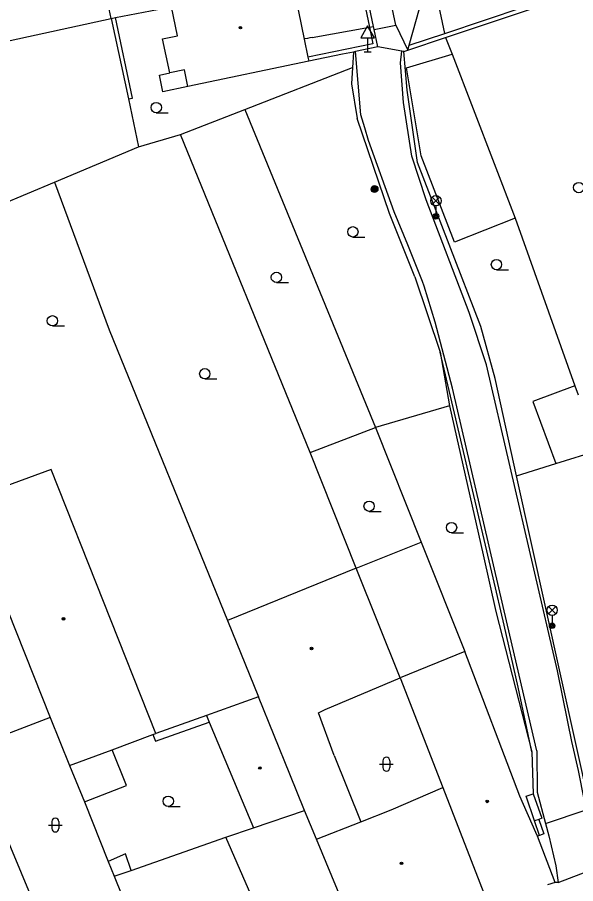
# Model space of a CAD drawing. Extents: x -596229 to -595156, y -1161237 to -1159376.
# Drawn here: x -595832.9 to -595792.4, y -1161116.9 to -1161054.1 of the extents above; entities that cross this region are included whole.
import ezdxf

# ---------------------------------------------------------------- set-up
doc = ezdxf.new("R2010")
doc.units = 0
for name, color, linetype in [('DOP - kresba z DSPS bez souradnic', 7, 'Continuous'), ('DOP - rozhrani ploch obecne', 7, 'Continuous'), ('Level 25', 7, 'Continuous'), ('Level 33', 7, 'Continuous'), ('Level 34', 7, 'Continuous'), ('Level 36', 7, 'Continuous'), ('Level 39', 7, 'Continuous'), ('silnoproud - povrch.  znaky a  RIS  skut. velikost', 7, 'Continuous'), ('Specificka linie pasportu komunikaci', 7, 'Continuous'), ('TM - budovy zdene_ betonove - VP', 7, 'Continuous'), ('TM - chodniky - VP', 7, 'Continuous'), ('TM - komunikace - VP', 7, 'Continuous'), ('TM - letecke snimky - pomocna linie', 7, 'Continuous'), ('TM - plot drateny_ kovovy - VP', 7, 'Continuous'), ('TM - podezdivka plotu - VP', 7, 'Continuous'), ('TM - pomocna konstrukcni linie', 7, 'Continuous'), ('TM - rozhrani mezi zpev. plochami mezi sebou - VP', 7, 'Continuous'), ('TM - rozhrani ploch obecne - VP', 7, 'Continuous')]:
    doc.layers.add(name, color=color, linetype=linetype)

msp = doc.modelspace()

# ---------------------------------------------------------------- linework, layer by layer
at = {"layer": 'DOP - kresba z DSPS bez souradnic'}
for points in [[(-595824.56, -1161059.96), (-595825.8, -1161054.12)], [(-595824.85, -1161060.02), (-595824.56, -1161059.96)], [(-595822.89, -1161106.59), (-595818.98, -1161105.22)], [(-595823.08, -1161106.12), (-595822.89, -1161106.59)], [(-595825, -1161109.81), (-595826.03, -1161107.22)], [(-595828.05, -1161111), (-595825, -1161109.81)], [(-595825.07, -1161114.78), (-595826.31, -1161115.32)], [(-595824.64, -1161115.98), (-595825.07, -1161114.78)]]:
    msp.add_lwpolyline(points, dxfattribs=at)
at = {"layer": 'DOP - rozhrani ploch obecne'}
for points in [[(-595826.1, -1161054.18), (-595827.18, -1161049.08)], [(-595825.8, -1161054.12), (-595821.72, -1161053.34)], [(-595846.78, -1161058.68), (-595826.1, -1161054.18)], [(-595826.1, -1161054.18), (-595825.8, -1161054.12)], [(-595826.1, -1161054.18), (-595824.85, -1161060.02)], [(-595801.84, -1161055.57), (-595801.36, -1161056.77)], [(-595816.4, -1161060.79), (-595808.59, -1161057.75)], [(-595824.85, -1161060.02), (-595824.11, -1161063.5)], [(-595821.07, -1161062.61), (-595816.4, -1161060.79)], [(-595816.4, -1161060.79), (-595806.93, -1161083.84)], [(-595824.11, -1161063.5), (-595821.07, -1161062.61)], [(-595811.67, -1161085.67), (-595821.07, -1161062.61)], [(-595830.21, -1161066.06), (-595824.11, -1161063.5)], [(-595843.96, -1161071.81), (-595830.21, -1161066.06)], [(-595830.21, -1161066.06), (-595826.25, -1161076.77)], [(-595796.78, -1161068.67), (-595792.44, -1161080.82)], [(-595826.25, -1161076.77), (-595817.67, -1161097.84)], [(-595792.44, -1161080.82), (-595792.2, -1161081.48)], [(-595801.55, -1161082.27), (-595806.93, -1161083.84)], [(-595811.67, -1161085.67), (-595806.93, -1161083.84)], [(-595806.93, -1161083.84), (-595803.6, -1161092.17)], [(-595808.31, -1161094.06), (-595811.67, -1161085.67)], [(-595803.6, -1161092.17), (-595800.43, -1161100.09)], [(-595819.18, -1161104.73), (-595822.87, -1161106.04)], [(-595829.12, -1161108.36), (-595828.05, -1161111)], [(-595828.05, -1161111), (-595826.31, -1161115.32)], [(-595826.31, -1161115.32), (-595825.88, -1161116.4)]]:
    msp.add_lwpolyline(points, dxfattribs=at)
at = {"layer": 'Level 25'}
for radius in [0.25, 0.2, 0.15, 0.1, 0.05]:
    msp.add_circle((-595806.99, -1161066.56), radius, dxfattribs=at)
at = {"layer": 'Level 33'}
for p, q in [((-595802.795, -1161067.67), (-595802.265, -1161067.14)), ((-595802.795, -1161067.14), (-595802.265, -1161067.67)), ((-595802.53, -1161067.78), (-595802.53, -1161068.53)), ((-595794.365, -1161097.37), (-595793.835, -1161096.84)), ((-595794.365, -1161096.84), (-595793.835, -1161097.37)), ((-595794.1, -1161097.48), (-595794.1, -1161098.23))]:
    msp.add_line(p, q, dxfattribs=at)
for centre, radius in [((-595802.53, -1161067.405), 0.375), ((-595802.53, -1161068.53), 0.2), ((-595802.53, -1161068.53), 0.145), ((-595802.53, -1161068.53), 0.0876), ((-595794.1, -1161097.105), 0.375), ((-595794.1, -1161098.23), 0.2), ((-595794.1, -1161098.23), 0.145), ((-595794.1, -1161098.23), 0.0876)]:
    msp.add_circle(centre, radius, dxfattribs=at)
at = {"layer": 'Level 34'}
for p, q in [((-595807.49, -1161055.582), (-595807.49, -1161056.6)), ((-595807.74, -1161056.6), (-595807.24, -1161056.6))]:
    msp.add_line(p, q, dxfattribs=at)
msp.add_lwpolyline([(-595807.99, -1161055.582), (-595806.99, -1161055.582), (-595807.49, -1161054.716)], close=True, dxfattribs=at)
at = {"layer": 'Level 36'}
for p, q in [((-595822.83, -1161061.025), (-595821.955, -1161061.025)), ((-595808.56, -1161070.035), (-595807.685, -1161070.035)), ((-595798.14, -1161072.415), (-595797.265, -1161072.415)), ((-595814.11, -1161073.335), (-595813.235, -1161073.335)), ((-595830.37, -1161076.485), (-595829.495, -1161076.485)), ((-595819.31, -1161080.325), (-595818.435, -1161080.325)), ((-595807.38, -1161089.935), (-595806.505, -1161089.935)), ((-595801.4, -1161091.485), (-595800.525, -1161091.485)), ((-595806.626, -1161108.266), (-595805.626, -1161108.266)), ((-595806.376, -1161108.016), (-595806.376, -1161108.516)), ((-595805.876, -1161108.016), (-595805.876, -1161108.516)), ((-595821.96, -1161111.335), (-595821.085, -1161111.335)), ((-595830.656, -1161112.686), (-595829.656, -1161112.686)), ((-595830.406, -1161112.436), (-595830.406, -1161112.936)), ((-595829.906, -1161112.436), (-595829.906, -1161112.936))]:
    msp.add_line(p, q, dxfattribs=at)
for centre in [(-595822.83, -1161060.65), (-595792.17, -1161066.45), (-595808.56, -1161069.66), (-595798.14, -1161072.04), (-595814.11, -1161072.96), (-595830.37, -1161076.11), (-595819.31, -1161079.95), (-595807.38, -1161089.56), (-595801.4, -1161091.11), (-595821.96, -1161110.96)]:
    msp.add_circle(centre, 0.375, dxfattribs=at)
for centre, start, end in [((-595806.126, -1161108.016), 0, 180), ((-595806.126, -1161108.516), 180, 0), ((-595830.156, -1161112.436), 0, 180), ((-595830.156, -1161112.936), 180, 0)]:
    msp.add_arc(centre, 0.25, start, end, dxfattribs=at)
at = {"layer": 'Level 39'}
for centre, radius in [((-595816.72, -1161054.85), 0.09), ((-595816.72, -1161054.85), 0.0398), ((-595829.56, -1161097.73), 0.09), ((-595829.56, -1161097.73), 0.0398), ((-595811.56, -1161099.88), 0.09), ((-595811.56, -1161099.88), 0.0398), ((-595815.31, -1161108.54), 0.09), ((-595815.31, -1161108.54), 0.0398), ((-595798.81, -1161110.97), 0.09), ((-595798.81, -1161110.97), 0.0398), ((-595805.03, -1161115.46), 0.09), ((-595805.03, -1161115.46), 0.0398)]:
    msp.add_circle(centre, radius, dxfattribs=at)
at = {"layer": 'silnoproud - povrch.  znaky a  RIS  skut. velikost'}
for points in [[(-595795.99, -1161110.6), (-595795.47, -1161110.42)], [(-595795.37, -1161112.37), (-595795.99, -1161110.6)], [(-595795.47, -1161110.42), (-595794.85, -1161112.19), (-595795.07, -1161112.27)], [(-595795.07, -1161112.27), (-595795.37, -1161112.37)], [(-595795.02, -1161113.45), (-595795.37, -1161112.37)], [(-595795.07, -1161112.27), (-595794.7, -1161113.32)], [(-595794.7, -1161113.32), (-595795.02, -1161113.45)]]:
    msp.add_lwpolyline(points, dxfattribs=at)
at = {"layer": 'Specificka linie pasportu komunikaci'}
for points in [[(-595801.89, -1161055.28), (-595803.28, -1161048.66)], [(-595801.89, -1161055.28), (-595796.13, -1161053.35)], [(-595811.51, -1161055.56), (-595807.35, -1161054.82)], [(-595807.35, -1161054.82), (-595807.06, -1161054.77)], [(-595811.51, -1161055.56), (-595811.68, -1161055.6), (-595811.85, -1161055.63), (-595812.04, -1161055.67), (-595812.091, -1161055.681)], [(-595804.48, -1161056.11), (-595801.89, -1161055.28)], [(-595795.21, -1161107.29), (-595797.33, -1161098.18), (-595801.32, -1161081), (-595802.58, -1161076.2), (-595803.39, -1161073.61), (-595803.5, -1161073.26), (-595804.58, -1161070.6), (-595805.56, -1161068.2), (-595807.43, -1161063.04), (-595807.7, -1161062.11), (-595807.98, -1161061.17), (-595808.37, -1161056.59)], [(-595793.72, -1161101.51), (-595798.87, -1161079.3), (-595800.13, -1161075.5), (-595803.23, -1161067.34), (-595804.28, -1161064.18), (-595804.89, -1161060.28), (-595805.11, -1161057.41), (-595805.01, -1161056.55)], [(-595804.06, -1161072.92), (-595805.9, -1161068.34), (-595808.26, -1161061.43)], [(-595795.57, -1161107.37), (-595796.57, -1161102.68), (-595797.57, -1161098.18), (-595798.39, -1161094.76), (-595802.22, -1161078.39)], [(-595794.59, -1161112.58), (-595791.63, -1161111.57)]]:
    msp.add_lwpolyline(points, dxfattribs=at)
at = {"layer": 'TM - budovy zdene_ betonove - VP'}
for points in [[(-595812.92, -1161051.64), (-595812.09, -1161055.68)], [(-595821.28, -1161055.45), (-595821.72, -1161053.34)], [(-595822.37, -1161055.67), (-595821.28, -1161055.45)], [(-595821.85, -1161058.14), (-595822.37, -1161055.67)], [(-595812.09, -1161055.68), (-595811.82, -1161057)], [(-595811.76, -1161057.29), (-595820.53, -1161059.12)], [(-595811.82, -1161057), (-595811.76, -1161057.29)], [(-595820.78, -1161057.92), (-595821.85, -1161058.14)], [(-595820.53, -1161059.12), (-595820.78, -1161057.92)], [(-595793.82, -1161086.46), (-595790.7, -1161085.49)], [(-595796.68, -1161087.35), (-595793.82, -1161086.46)], [(-595830.45, -1161086.89), (-595836.87, -1161089.25)], [(-595822.87, -1161106.04), (-595830.45, -1161086.89)], [(-595791.33, -1161111.46), (-595796.68, -1161087.35)], [(-595805.12, -1161102), (-595808.31, -1161094.06)], [(-595834.24, -1161095.63), (-595830.52, -1161104.89)], [(-595817.67, -1161097.84), (-595815.41, -1161103.38)], [(-595800.43, -1161100.09), (-595805.12, -1161102)], [(-595796.44, -1161110.59), (-595800.43, -1161100.09)], [(-595810.57, -1161104.3), (-595805.12, -1161102)], [(-595805.12, -1161102), (-595802.03, -1161109.96)], [(-595815.41, -1161103.38), (-595819.18, -1161104.73)], [(-595813.13, -1161108.99), (-595815.41, -1161103.38)], [(-595830.52, -1161104.89), (-595836.42, -1161107.12)], [(-595830.52, -1161104.89), (-595829.12, -1161108.36)], [(-595819.18, -1161104.73), (-595818.98, -1161105.22)], [(-595818.98, -1161105.22), (-595815.78, -1161112.89)], [(-595826.03, -1161107.22), (-595823.08, -1161106.12)], [(-595823.08, -1161106.12), (-595822.87, -1161106.04)], [(-595836.42, -1161107.12), (-595831.08, -1161119.88)], [(-595829.12, -1161108.36), (-595826.03, -1161107.22)], [(-595812.06, -1161111.63), (-595813.13, -1161108.99)], [(-595805.78, -1161111.58), (-595802.03, -1161109.96)], [(-595802.03, -1161109.96), (-595798.72, -1161118.5)], [(-595795.27, -1161113.23), (-595796.44, -1161110.59)], [(-595807.98, -1161112.44), (-595805.78, -1161111.58)], [(-595815.78, -1161112.89), (-595812.06, -1161111.63)], [(-595811.21, -1161113.7), (-595812.06, -1161111.63)], [(-595811.21, -1161113.7), (-595807.98, -1161112.44)], [(-595817.78, -1161113.56), (-595815.78, -1161112.89)], [(-595795.16, -1161113.5), (-595795.27, -1161113.23)], [(-595824.64, -1161115.98), (-595817.78, -1161113.56)], [(-595813.43, -1161123.55), (-595817.78, -1161113.56)], [(-595807.85, -1161121.75), (-595811.21, -1161113.7)], [(-595793.88, -1161116.84), (-595795.16, -1161113.5)], [(-595825.88, -1161116.4), (-595824.64, -1161115.98)], [(-595825.88, -1161116.4), (-595825.32, -1161117.77)], [(-595793.88, -1161116.84), (-595794.43, -1161117.03)]]:
    msp.add_lwpolyline(points, dxfattribs=at)
at = {"layer": 'TM - chodniky - VP'}
for points in [[(-595805.45, -1161054.68), (-595806.13, -1161051.45)], [(-595805.45, -1161054.68), (-595804.58, -1161056.48)], [(-595805.01, -1161056.55), (-595806.75, -1161056.25)], [(-595804.87, -1161056.58), (-595805.01, -1161056.55)], [(-595791.63, -1161111.57), (-595791.75, -1161110.93), (-595792.19, -1161108.73), (-595792.66, -1161106.62), (-595792.95, -1161105.2), (-595793.72, -1161101.51)], [(-595795.21, -1161107.29), (-595795.19, -1161110.31)], [(-595795.19, -1161110.31), (-595794.59, -1161112.58)], [(-595794.59, -1161112.58), (-595794.35, -1161113.46)], [(-595794.35, -1161113.46), (-595793.83, -1161115.64)], [(-595793.83, -1161115.64), (-595793.67, -1161116.85)], [(-595793.67, -1161116.85), (-595793.88, -1161116.84)]]:
    msp.add_lwpolyline(points, dxfattribs=at)
at = {"layer": 'TM - komunikace - VP'}
for points in [[(-595804.48, -1161056.11), (-595803.46, -1161052.5), (-595803.97, -1161050.08)], [(-595804.58, -1161056.48), (-595804.48, -1161056.11)]]:
    msp.add_lwpolyline(points, dxfattribs=at)
at = {"layer": 'TM - letecke snimky - pomocna linie'}
for points in [[(-595796.78, -1161068.67), (-595801.18, -1161070.4), (-595803.6, -1161064.14), (-595804.67, -1161057.76), (-595801.36, -1161056.77)], [(-595801.36, -1161056.77), (-595796.78, -1161068.67)], [(-595792.44, -1161080.82), (-595795.51, -1161081.96), (-595793.82, -1161086.46)], [(-595808.31, -1161094.06), (-595803.6, -1161092.17)], [(-595808.31, -1161094.06), (-595817.67, -1161097.84)], [(-595809.92, -1161107.64), (-595811.06, -1161104.54), (-595810.57, -1161104.3)], [(-595809.92, -1161107.64), (-595807.98, -1161112.44)]]:
    msp.add_lwpolyline(points, dxfattribs=at)
at = {"layer": 'TM - plot drateny_ kovovy - VP'}
for points in [[(-595808.22, -1161050.67), (-595807.35, -1161054.82)], [(-595801.84, -1161055.57), (-595795.08, -1161053.32)], [(-595807.35, -1161054.82), (-595807.1, -1161056.02)], [(-595804.58, -1161056.48), (-595801.84, -1161055.57)], [(-595807.1, -1161056.02), (-595811.82, -1161057)], [(-595808.51, -1161056.62), (-595808.59, -1161057.75)], [(-595804.87, -1161056.58), (-595804.58, -1161056.48)], [(-595804.62, -1161059.38), (-595804.87, -1161056.58)], [(-595808.59, -1161057.75), (-595808.67, -1161058.93)], [(-595808.67, -1161058.93), (-595808.26, -1161061.43)], [(-595803.88, -1161064.62), (-595804.62, -1161059.38)], [(-595799.28, -1161076.52), (-595803.88, -1161064.62)], [(-595804.06, -1161072.92), (-595802.22, -1161078.39)], [(-595798.24, -1161080.3), (-595799.28, -1161076.52)], [(-595802.22, -1161078.39), (-595801.55, -1161082.27)], [(-595796.68, -1161087.35), (-595798.24, -1161080.3)], [(-595801.55, -1161082.27), (-595799.1, -1161093.08)], [(-595799.1, -1161093.08), (-595798.18, -1161097.2)], [(-595798.18, -1161097.2), (-595795.57, -1161107.37)], [(-595795.57, -1161107.37), (-595795.47, -1161110.42)]]:
    msp.add_lwpolyline(points, dxfattribs=at)
at = {"layer": 'TM - podezdivka plotu - VP'}
for points in [[(-595807.06, -1161054.77), (-595807.93, -1161050.61)], [(-595807.01, -1161054.99), (-595807.06, -1161054.77)], [(-595806.75, -1161056.25), (-595807.01, -1161054.99)], [(-595806.75, -1161056.25), (-595808.37, -1161056.59)], [(-595809.32, -1161056.78), (-595811.76, -1161057.29)], [(-595808.51, -1161056.62), (-595809.32, -1161056.78)], [(-595808.37, -1161056.59), (-595808.51, -1161056.62)]]:
    msp.add_lwpolyline(points, dxfattribs=at)
at = {"layer": 'TM - pomocna konstrukcni linie'}
msp.add_lwpolyline([(-595795.02, -1161113.45), (-595795.16, -1161113.5)], dxfattribs=at)
at = {"layer": 'TM - rozhrani mezi zpev. plochami mezi sebou - VP'}
msp.add_lwpolyline([(-595793.67, -1161116.85), (-595790.36, -1161115.6)], dxfattribs=at)
at = {"layer": 'TM - rozhrani ploch obecne - VP'}
for points in [[(-595807.01, -1161054.99), (-595805.45, -1161054.68)], [(-595820.53, -1161059.12), (-595822.35, -1161059.5), (-595822.6, -1161058.3), (-595821.85, -1161058.14)]]:
    msp.add_lwpolyline(points, dxfattribs=at)

doc.saveas('drawing.dxf')
